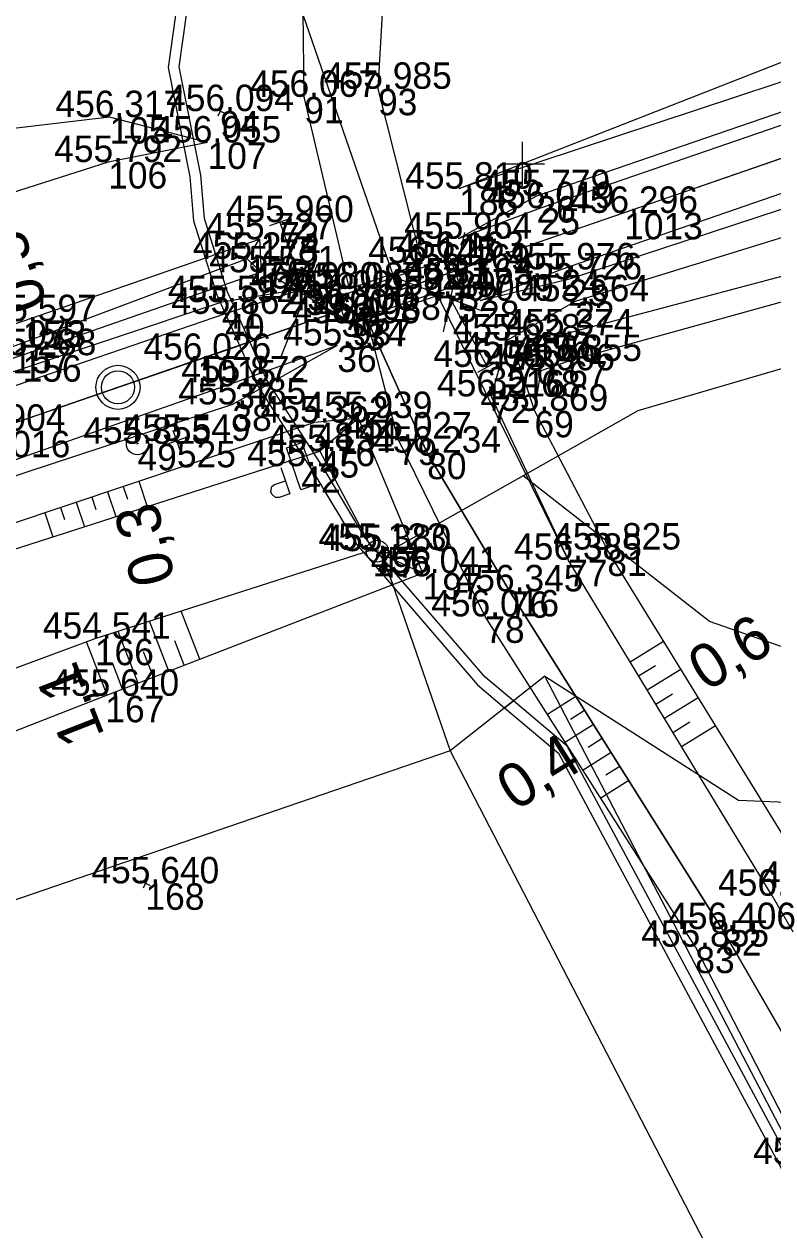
# Model space of a CAD drawing. Extents: x -776734 to -748832, y -1118122 to -976986.
# Drawn here: x -750922.6 to -750888.6, y -1114648.4 to -1114593.7 of the extents above; entities that cross this region are included whole.
import ezdxf

# ---------------------------------------------------------------- set-up
doc = ezdxf.new("R2010")
doc.units = 0
for name, color, linetype in [('KM_Hranice parcel', 7, 'Continuous'), ('KM_Věcná břemena k části', 7, 'Continuous'), ('Level 61 Křížky', 7, 'Continuous'), ('OSA', 7, 'Continuous'), ('SŽG Vrstva 1', 7, 'Continuous'), ('SŽG Vrstva 33', 7, 'Continuous'), ('SŽG Vrstva 4', 7, 'Continuous'), ('SŽG Vrstva 48', 7, 'Continuous'), ('SŽG Vrstva 49', 7, 'Continuous'), ('SŽG Vrstva 51', 7, 'Continuous'), ('SŽG Vrstva 53', 7, 'Continuous'), ('SŽG Vrstva 60', 7, 'Continuous'), ('SŽG Vrstva 61', 7, 'Continuous'), ('SŽG Vrstva 7', 7, 'Continuous')]:
    doc.layers.add(name, color=color, linetype=linetype)

msp = doc.modelspace()

# ---------------------------------------------------------------- linework, layer by layer
at = {"layer": 'KM_Hranice parcel'}
msp.add_line((-750898.99, -1114623.24), (-750903.28, -1114626.63), dxfattribs=at)
for points in [[(-750611.11, -1114513.75), (-750618.96, -1114520.66), (-750640.98, -1114532.02), (-750662.65, -1114539.99), (-750681.82, -1114546.44), (-750707.75, -1114555.36), (-750804.97, -1114584.92), (-750894.76, -1114611.21), (-750899.97, -1114614.15)], [(-750899.97, -1114614.15), (-750906.35, -1114617.75), (-750903.28, -1114626.63)], [(-750898.99, -1114623.24), (-750890.19, -1114628.86), (-750790.97, -1114633.08), (-750787.69, -1114636.32), (-750785.63, -1114639.42), (-750784.78, -1114643.94), (-750782.09, -1114625.64), (-750786.55, -1114630.1), (-750878.13, -1114625.43), (-750891.51, -1114620.76), (-750899.97, -1114614.15)], [(-750670.16, -1114976.1), (-750672.09, -1114956.8), (-750700.84, -1114952.52), (-750709.51, -1114952.05), (-750748.78, -1114936.22), (-750768.56, -1114928.51), (-750782.18, -1114919.09), (-750798.79, -1114874.71), (-750803.56, -1114853.05), (-750810, -1114798.7), (-750817.87, -1114778.74), (-750898.99, -1114623.24)], [(-750903.28, -1114626.63), (-750977.55, -1114652.09), (-751017.8, -1114665.47), (-751047.63, -1114693.52)], [(-750903.28, -1114626.63), (-750826.19, -1114775.52), (-750817.2, -1114796.72), (-750809.54, -1114845.73), (-750803.72, -1114890), (-750794.3, -1114916.76)]]:
    msp.add_lwpolyline(points, dxfattribs=at)
at = {"layer": 'KM_Věcná břemena k části'}
for points in [[(-750907.53, -1114617.26), (-750905.84, -1114619.22), (-750906.28, -1114617.96), (-750907.13, -1114616.97), (-750909.04, -1114613.78), (-750911.61, -1114609.79), (-750912.46, -1114607.86), (-750913.4, -1114605.78), (-750914.42, -1114602.49), (-750914.59, -1114600.52), (-750915.57, -1114595.61), (-750914.91, -1114590.88), (-750915.41, -1114590.87), (-750916.07, -1114595.63), (-750915.09, -1114600.59), (-750914.92, -1114602.59), (-750913.87, -1114605.95), (-750912.94, -1114608), (-750912.05, -1114610.02), (-750909.47, -1114614.03)], [(-750902.04, -1114623.64), (-750900.81, -1114624.68), (-750900.41, -1114624.36), (-750901.69, -1114623.28), (-750906.28, -1114617.96), (-750905.84, -1114619.22)]]:
    msp.add_lwpolyline(points, close=True, dxfattribs=at)
msp.add_lwpolyline([(-750864.07, -1114688.15), (-750867.37, -1114681.99), (-750869.16, -1114678.88), (-750873.3, -1114672.49), (-750878.91, -1114662.72), (-750880.52, -1114659.87), (-750884.7, -1114651.27), (-750887.27, -1114646.41), (-750887.94, -1114645.1), (-750897.97, -1114626.42), (-750900.41, -1114624.36), (-750900.81, -1114624.68), (-750898.37, -1114626.74), (-750888.38, -1114645.33), (-750887.67, -1114646.72), (-750885.15, -1114651.49), (-750880.97, -1114660.09), (-750879.19, -1114663.23), (-750873.73, -1114672.72), (-750870.82, -1114677.24), (-750869.61, -1114679.12), (-750867.78, -1114682.28), (-750864.58, -1114688.26)], dxfattribs=at)
at = {"layer": 'Level 61 Křížky'}
for p, q in [((-750900, -1114600), (-750900, -1114599)), ((-750901, -1114600), (-750899, -1114600)), ((-750900, -1114601), (-750900, -1114600))]:
    msp.add_line(p, q, dxfattribs=at)
at = {"layer": 'OSA'}
for p in [(-750860.923, -1114590.3276), (-751221.2426, -1114714.6428)]:
    msp.add_line(p, (-750912.9148, -1114608.268), dxfattribs=at)
msp.add_circle((-750918.3477, -1114610.1408), 1, dxfattribs=at)
at = {"layer": 'SŽG Vrstva 1'}
msp.add_lwpolyline([(-750820.337, -1114576.326), (-750829.58, -1114579.518), (-750838.838, -1114582.712), (-750848.38, -1114586.005), (-750858.075, -1114589.346), (-750867.336, -1114592.541), (-750876.526, -1114595.715), (-750885.989, -1114598.98), (-750895.385, -1114602.229), (-750902.991, -1114604.843), (-750908.211, -1114606.647), (-750914.742, -1114608.898), (-750924.077, -1114612.114), (-750933.495, -1114615.368), (-750942.896, -1114618.61), (-750952.239, -1114621.829), (-750961.799, -1114625.127)], dxfattribs=at)
at = {"layer": 'SŽG Vrstva 33'}
msp.add_lwpolyline([(-750909.3489, -1114614.548), (-750910.0527, -1114614.7906), (-750910.7091, -1114612.886), (-750910.0053, -1114612.6434)], close=True, dxfattribs=at)
msp.add_lwpolyline([(-750910.9534, -1114613.7794), (-750910.5448, -1114614.9649), (-750911.0378, -1114615.1349), (-750911.2043, -1114615.1367), (-750911.3749, -1114614.9808), (-750911.4109, -1114614.8763), (-750911.3742, -1114614.6437), (-750911.2395, -1114614.5496), (-750910.7465, -1114614.3797)], dxfattribs=at)
at = {"layer": 'SŽG Vrstva 4'}
for p, q in [((-750905.6182, -1114605.751), (-750919.9433, -1114564.3003)), ((-750910.5273, -1114602.4861), (-750911.4727, -1114602.8119)), ((-750911, -1114602.649), (-750909.8541, -1114605.9737)), ((-750903.5801, -1114607.6246), (-750902.6108, -1114603.1179)), ((-750909.2888, -1114604.5449), (-750910.9846, -1114608.8314)), ((-750906.1273, -1114605.0243), (-750901.8218, -1114606.6715)), ((-750907.2029, -1114607.528), (-750911.1797, -1114605.1966)), ((-750901.581, -1114609.214), (-750903.257, -1114606.1224)), ((-750902.0206, -1114609.4523), (-750901.1414, -1114608.9757))]:
    msp.add_line(p, q, dxfattribs=at)
for points in [[(-750824.673, -1114575.386), (-750842.852, -1114581.727), (-750861.561, -1114588.189), (-750880.945, -1114595.155), (-750899.361, -1114601.468), (-750902.908, -1114603.401)], [(-750824.563, -1114575.932), (-750842.715, -1114582.202), (-750861.411, -1114588.769), (-750880.904, -1114595.722), (-750899.175, -1114602.016), (-750902.908, -1114603.401)], [(-750823.32, -1114578.973), (-750841.487, -1114585.259), (-750860.348, -1114591.764), (-750879.972, -1114598.494), (-750898.231, -1114604.794), (-750901.922, -1114606.212)], [(-750823.034, -1114579.626), (-750841.271, -1114586.102), (-750860.173, -1114592.481), (-750879.743, -1114599.276), (-750897.921, -1114605.245), (-750901.922, -1114606.212)], [(-750908.397, -1114606.03), (-750903.276, -1114604.273), (-750902.857, -1114605.474), (-750907.99, -1114607.236), (-750908.397, -1114606.03)], [(-750909.854, -1114605.662), (-750913.632, -1114606.277), (-750928.936, -1114611.392), (-750945.448, -1114617.255), (-750962.947, -1114623.179), (-750985.088, -1114630.83), (-751003.049, -1114637.15), (-751019.956, -1114643.079), (-751037.537, -1114649.178), (-751047.428, -1114652.085)], [(-750909.854, -1114605.662), (-750913.482, -1114606.81), (-750928.752, -1114612.038), (-750945.395, -1114617.786), (-750962.769, -1114623.789), (-750984.849, -1114631.395), (-751002.837, -1114637.648), (-751019.817, -1114643.56), (-751037.448, -1114649.672)], [(-750908.397, -1114608.245), (-750913.156, -1114610.918), (-750927.279, -1114615.559), (-750944.077, -1114621.468), (-750961.07, -1114627.222), (-750983.47, -1114634.851), (-751001.346, -1114641.244), (-751018.647, -1114647.092), (-751035.567, -1114652.973), (-751044.403, -1114656.035)], [(-750908.397, -1114608.245), (-750913.028, -1114609.922), (-750927.564, -1114615.039), (-750944.227, -1114620.718), (-750961.521, -1114626.651), (-750983.784, -1114634.327), (-751001.734, -1114640.382), (-751018.892, -1114646.443), (-751036.639, -1114652.467)]]:
    msp.add_lwpolyline(points, dxfattribs=at)
at = {"layer": 'SŽG Vrstva 48'}
for p, q in [((-750918.821, -1114614.8783), (-750918.4446, -1114616.005)), ((-750918.1097, -1114614.6406), (-750917.9201, -1114615.2082)), ((-750917.3984, -1114614.4029), (-750917.0162, -1114615.5465)), ((-750920.2437, -1114615.3537), (-750919.8729, -1114616.4635)), ((-750919.5324, -1114615.116), (-750919.3456, -1114615.6751)), ((-750921.6664, -1114615.8291), (-750921.3012, -1114616.9219)), ((-750920.9551, -1114615.5914), (-750920.7711, -1114616.142)), ((-750914.639, -1114622.476), (-750915.483, -1114620.292)), ((-750916.038, -1114623.017), (-750916.914, -1114620.75)), ((-750917.437, -1114623.558), (-750918.346, -1114621.208)), ((-750918.836, -1114624.099), (-750919.77, -1114621.682)), ((-750915.338, -1114622.746), (-750915.768, -1114621.634)), ((-750895.1187, -1114622.5838), (-750893.5969, -1114621.6484)), ((-750916.737, -1114623.287), (-750917.184, -1114622.133)), ((-750918.136, -1114623.828), (-750918.599, -1114622.633)), ((-750894.7294, -1114623.2249), (-750893.9668, -1114622.7561)), ((-750894.3401, -1114623.866), (-750892.8114, -1114622.9263)), ((-750897.5759, -1114624.1615), (-750898.8571, -1114624.9765)), ((-750893.9509, -1114624.5071), (-750893.1848, -1114624.0361)), ((-750893.5616, -1114625.1482), (-750892.0259, -1114624.2042)), ((-750897.1765, -1114624.7963), (-750897.8155, -1114625.2028)), ((-750896.7771, -1114625.4311), (-750898.052, -1114626.2421)), ((-750893.1724, -1114625.7892), (-750892.4027, -1114625.3162)), ((-750892.7831, -1114626.4303), (-750891.2404, -1114625.4821)), ((-750896.3777, -1114626.0659), (-750897.0136, -1114626.4704)), ((-750895.9783, -1114626.7007), (-750897.2469, -1114627.5077)), ((-750895.5789, -1114627.3355), (-750896.2116, -1114627.738)), ((-750895.1794, -1114627.9703), (-750896.4418, -1114628.7733))]:
    msp.add_line(p, q, dxfattribs=at)
at = {"layer": 'SŽG Vrstva 49'}
for p, q in [((-750913.6045, -1114597.3893), (-750913.8235, -1114597.8387)), ((-750913.4893, -1114597.7235), (-750913.9387, -1114597.5045)), ((-750912.493, -1114604.315), (-750911.92, -1114603.429)), ((-750911.92, -1114603.429), (-750911.848, -1114604.924)), ((-750912.493, -1114604.315), (-750911.848, -1114604.924)), ((-750907.433, -1114611.535), (-750909.195, -1114613.036)), ((-750904.524, -1114618.563), (-750907.433, -1114611.535)), ((-750899.453, -1114611.209), (-750896.148, -1114617.498)), ((-750906.794, -1114617.513), (-750904.524, -1114618.563)), ((-750886.717, -1114632.841), (-750896.148, -1114617.498)), ((-750888.672, -1114633.201), (-750897.925, -1114617.962)), ((-750916.8773, -1114632.7476), (-750917.3267, -1114632.5284)), ((-750916.9924, -1114632.4133), (-750917.2116, -1114632.8627)), ((-750888.672, -1114633.201), (-750881.58, -1114645.562)), ((-750890.937, -1114634.713), (-750885.684, -1114643.833)), ((-750892.157, -1114635.509), (-750887.082, -1114645.369))]:
    msp.add_line(p, q, dxfattribs=at)
for points in [[(-750902.869, -1114601.131), (-750876.43, -1114590.758), (-750847.082, -1114577.508), (-750846.11, -1114576.392), (-750828.341, -1114569.281)], [(-750829.333, -1114576.055), (-750875.877, -1114592.182), (-750902.869, -1114601.131)], [(-750823, -1114580.577), (-750841.163, -1114586.823), (-750860.183, -1114593.537), (-750879.382, -1114600.618), (-750897.603, -1114606.242), (-750900.708, -1114608.016), (-750901.423, -1114610.555), (-750897.925, -1114617.962)], [(-750826.229, -1114587.12), (-750875.492, -1114601.735), (-750898.314, -1114607.786)], [(-750825.879, -1114588.474), (-750875.252, -1114602.676), (-750897.922, -1114608.949)], [(-750914.284, -1114599.037), (-750918.732, -1114597.886), (-750932.03, -1114599.468), (-750940.019, -1114601.94), (-750946.634, -1114602.952), (-750964.627, -1114605.55), (-750992.361, -1114614.436), (-751007.031, -1114618.887), (-751017.906, -1114622.672), (-751017.405, -1114633.573)], [(-750914.284, -1114599.037), (-750918.793, -1114599.925), (-750945.255, -1114608.376), (-750965.923, -1114618.296), (-750985.53, -1114625.726), (-750999.654, -1114628.771), (-751012.193, -1114628.621), (-751015.037, -1114629.632), (-751017.405, -1114633.573)], [(-750971.64, -1114623.079), (-750922.658, -1114607.141), (-750911.92, -1114603.429)], [(-750912.493, -1114604.315), (-750923.138, -1114608.3), (-750971.049, -1114624.437)], [(-750911.848, -1114604.924), (-750922.676, -1114608.685), (-750970.963, -1114625.07)], [(-750892.157, -1114635.509), (-750901.685, -1114620.531), (-750905.65, -1114612.465), (-750907.049, -1114607.083)], [(-750890.937, -1114634.713), (-750900.575, -1114619.395), (-750904.321, -1114613.107), (-750907.049, -1114607.083)], [(-750898.314, -1114607.786), (-750900.251, -1114608.825), (-750899.453, -1114611.209)], [(-750899.453, -1114611.209), (-750899.152, -1114609.372), (-750897.922, -1114608.949)], [(-750907.433, -1114611.535), (-750909.429, -1114611.74), (-750926.275, -1114617.369), (-750943.057, -1114624.185), (-750961.128, -1114630.505), (-750978.395, -1114636.117), (-750986.658, -1114639.578), (-751016.335, -1114647.709)], [(-750986.658, -1114639.578), (-750977.954, -1114637.558), (-750960.694, -1114632.291), (-750942.145, -1114625.351), (-750926.015, -1114618.435), (-750909.195, -1114613.036), (-750906.794, -1114617.513)], [(-750906.794, -1114617.513), (-750919.397, -1114621.544), (-750967.828, -1114639.504)], [(-750904.524, -1114618.563), (-750918.921, -1114624.132), (-750966.612, -1114642.791)]]:
    msp.add_lwpolyline(points, dxfattribs=at)
at = {"layer": 'SŽG Vrstva 51'}
msp.add_line((-750888.672, -1114633.201), (-750897.925, -1114617.962), dxfattribs=at)
for points in [[(-750907.847, -1114605.676), (-750909.898, -1114596.967), (-750910.005, -1114587.848), (-750908.734, -1114583.94), (-750904.958, -1114578.749), (-750901.36, -1114576.145), (-750861.222, -1114573.82)], [(-750907.847, -1114605.676), (-750904.542, -1114604.506), (-750906.55, -1114596.602), (-750906.082, -1114588.417), (-750904.868, -1114585.385), (-750901.781, -1114581.531), (-750899.088, -1114579.21), (-750860.591, -1114576.435)], [(-750897.925, -1114617.962), (-750903.836, -1114605.98), (-750907.049, -1114607.083)], [(-750907.049, -1114607.083), (-750904.321, -1114613.107), (-750900.575, -1114619.395), (-750890.937, -1114634.713)]]:
    msp.add_lwpolyline(points, dxfattribs=at)
at = {"layer": 'SŽG Vrstva 53'}
msp.add_line((-750906.5327, -1114617.5547), (-750906.6273, -1114617.5873), dxfattribs=at)
msp.add_lwpolyline([(-750804.97, -1114584.92), (-750894.76, -1114611.21), (-750899.97, -1114614.15), (-750906.35, -1114617.75), (-750903.28, -1114626.63), (-750977.55, -1114652.09), (-751017.8, -1114665.47), (-751047.63, -1114693.52)], dxfattribs=at)
msp.add_circle((-750906.58, -1114617.571), 0.4993, dxfattribs=at)
at = {"layer": 'SŽG Vrstva 60'}
for p, q in [((-750906.55, -1114596.602), (-750906.55, -1114596.602)), ((-750909.898, -1114596.967), (-750909.898, -1114596.967)), ((-750918.732, -1114597.886), (-750918.732, -1114597.886)), ((-750913.714, -1114597.614), (-750913.714, -1114597.614)), ((-750914.284, -1114599.037), (-750914.284, -1114599.037)), ((-750918.793, -1114599.925), (-750918.793, -1114599.925)), ((-750902.869, -1114601.131), (-750902.869, -1114601.131)), ((-750899.361, -1114601.468), (-750899.361, -1114601.468)), ((-750899.175, -1114602.016), (-750899.175, -1114602.016)), ((-750895.385, -1114602.229), (-750895.385, -1114602.229)), ((-750911, -1114602.649), (-750911, -1114602.649)), ((-750902.908, -1114603.401), (-750902.908, -1114603.401)), ((-750911.92, -1114603.429), (-750911.92, -1114603.429)), ((-750912.493, -1114604.315), (-750912.493, -1114604.315)), ((-750904.542, -1114604.506), (-750904.542, -1114604.506)), ((-750903.276, -1114604.273), (-750903.276, -1114604.273)), ((-750911.848, -1114604.924), (-750911.848, -1114604.924)), ((-750902.991, -1114604.843), (-750902.991, -1114604.843)), ((-750898.231, -1114604.794), (-750898.231, -1114604.794)), ((-750902.857, -1114605.474), (-750902.857, -1114605.474)), ((-750897.921, -1114605.245), (-750897.921, -1114605.245)), ((-750909.854, -1114605.662), (-750909.854, -1114605.662)), ((-750908.397, -1114606.03), (-750908.397, -1114606.03)), ((-750907.847, -1114605.676), (-750907.847, -1114605.676)), ((-750903.836, -1114605.98), (-750903.836, -1114605.98)), ((-750913.632, -1114606.277), (-750913.632, -1114606.277)), ((-750908.211, -1114606.647), (-750908.211, -1114606.647)), ((-750901.922, -1114606.212), (-750901.922, -1114606.212)), ((-750897.603, -1114606.242), (-750897.603, -1114606.242)), ((-750913.482, -1114606.81), (-750913.482, -1114606.81)), ((-750907.99, -1114607.236), (-750907.99, -1114607.236)), ((-750907.049, -1114607.083), (-750907.049, -1114607.083)), ((-750898.314, -1114607.786), (-750898.314, -1114607.786)), ((-750908.397, -1114608.245), (-750908.397, -1114608.245)), ((-750900.708, -1114608.016), (-750900.708, -1114608.016)), ((-750900.251, -1114608.825), (-750900.251, -1114608.825)), ((-750914.742, -1114608.898), (-750914.742, -1114608.898)), ((-750901.581, -1114609.214), (-750901.581, -1114609.214)), ((-750899.152, -1114609.372), (-750899.152, -1114609.372)), ((-750897.922, -1114608.949), (-750897.922, -1114608.949)), ((-750913.028, -1114609.922), (-750913.028, -1114609.922)), ((-750913.156, -1114610.918), (-750913.156, -1114610.918)), ((-750901.423, -1114610.555), (-750901.423, -1114610.555)), ((-750907.433, -1114611.535), (-750907.433, -1114611.535)), ((-750899.453, -1114611.209), (-750899.453, -1114611.209)), ((-750909.429, -1114611.74), (-750909.429, -1114611.74)), ((-750917.464, -1114612.701), (-750917.464, -1114612.701)), ((-750915.674, -1114612.569), (-750915.674, -1114612.569)), ((-750905.65, -1114612.465), (-750905.65, -1114612.465)), ((-750909.195, -1114613.036), (-750909.195, -1114613.036)), ((-750904.321, -1114613.107), (-750904.321, -1114613.107)), ((-750910.029, -1114613.717), (-750910.029, -1114613.717)), ((-750906.794, -1114617.513), (-750906.794, -1114617.513)), ((-750906.58, -1114617.571), (-750906.58, -1114617.571)), ((-750896.148, -1114617.498), (-750896.148, -1114617.498)), ((-750897.925, -1114617.962), (-750897.925, -1114617.962)), ((-750904.524, -1114618.563), (-750904.524, -1114618.563)), ((-750900.575, -1114619.395), (-750900.575, -1114619.395)), ((-750901.685, -1114620.531), (-750901.685, -1114620.531)), ((-750919.397, -1114621.544), (-750919.397, -1114621.544)), ((-750918.921, -1114624.132), (-750918.921, -1114624.132)), ((-750917.102, -1114632.638), (-750917.102, -1114632.638)), ((-750888.672, -1114633.201), (-750888.672, -1114633.201)), ((-750890.937, -1114634.713), (-750890.937, -1114634.713)), ((-750892.157, -1114635.509), (-750892.157, -1114635.509))]:
    msp.add_line(p, q, dxfattribs=at)
at = {"layer": 'SŽG Vrstva 7'}
for p, q in [((-750915.5111, -1114613.0417), (-750915.8369, -1114612.0963)), ((-750917.4167, -1114612.6847), (-750917.5113, -1114612.7173)), ((-750915.2013, -1114612.4061), (-750916.1467, -1114612.7319))]:
    msp.add_line(p, q, dxfattribs=at)
for centre, radius in [((-750918.3478, -1114610.1402), 0.75), ((-750917.464, -1114612.701), 0.5)]:
    msp.add_circle(centre, radius, dxfattribs=at)

# ---------------------------------------------------------------- texts
at = {"layer": 'SŽG Vrstva 48'}
for s, rotation, p in [('0,5', 108.0241, (-750921.525, -1114606.383)), ('0,3', 103.47677, (-750915.7349, -1114618.8664)), ('0,6', 31.57812, (-750891.6545, -1114623.9701)), ('1,1', 111.36781, (-750918.9333, -1114625.9313)), ('0,4', 32.17787, (-750900.3315, -1114629.3904))]:
    msp.add_text(s, height=2, rotation=rotation, dxfattribs=at).set_placement(p)
at = {"layer": 'SŽG Vrstva 60'}
for s, p in [('93', (-750906.55, -1114597.802)), ('91', (-750909.898, -1114598.167)), ('105', (-750918.732, -1114599.086)), ('94', (-750913.714, -1114598.814)), ('107', (-750914.284, -1114600.237)), ('106', (-750918.793, -1114601.125)), ('188', (-750902.869, -1114602.331)), ('26', (-750899.361, -1114602.668)), ('25', (-750899.175, -1114603.216)), ('1013', (-750895.385, -1114603.429)), ('73', (-750911, -1114603.849)), ('27', (-750902.908, -1114604.601)), ('175', (-750911.92, -1114604.629)), ('176', (-750912.493, -1114605.515)), ('92', (-750904.542, -1114605.706)), ('31', (-750903.276, -1114605.473)), ('174', (-750911.848, -1114606.124)), ('29', (-750902.991, -1114606.043)), ('24', (-750898.231, -1114605.994)), ('32', (-750902.857, -1114606.674)), ('23', (-750897.921, -1114606.445)), ('39', (-750909.854, -1114606.862)), ('34', (-750908.397, -1114607.23)), ('90', (-750907.847, -1114606.876)), ('75', (-750903.836, -1114607.18)), ('41', (-750913.632, -1114607.477)), ('30', (-750908.211, -1114607.847)), ('28', (-750901.922, -1114607.412)), ('22', (-750897.603, -1114607.442)), ('155', (-750922.658, -1114608.341)), ('40', (-750913.482, -1114608.01)), ('33', (-750907.99, -1114608.436)), ('74', (-750907.049, -1114608.283)), ('66', (-750898.314, -1114608.986)), ('157', (-750923.138, -1114609.5)), ('36', (-750908.397, -1114609.445)), ('71', (-750900.708, -1114609.216)), ('156', (-750922.676, -1114609.885)), ('1015', (-750914.742, -1114610.098)), ('70', (-750900.251, -1114610.025)), ('35', (-750901.581, -1114610.414)), ('68', (-750899.152, -1114610.572)), ('67', (-750897.922, -1114610.149)), ('37', (-750913.028, -1114611.122)), ('38', (-750913.156, -1114612.118)), ('72', (-750901.423, -1114611.755)), ('44', (-750907.433, -1114612.735)), ('69', (-750899.453, -1114612.409)), ('1016', (-750924.077, -1114613.314)), ('48', (-750909.429, -1114612.94)), ('49', (-750917.464, -1114613.901)), ('525', (-750915.674, -1114613.769)), ('79', (-750905.65, -1114613.665)), ('45', (-750909.195, -1114614.236)), ('80', (-750904.321, -1114614.307)), ('42', (-750910.029, -1114614.917)), ('198', (-750906.794, -1114618.713)), ('47', (-750906.58, -1114618.771)), ('81', (-750896.148, -1114618.698)), ('77', (-750897.925, -1114619.162)), ('197', (-750904.524, -1114619.763)), ('76', (-750900.575, -1114620.595)), ('78', (-750901.685, -1114621.731)), ('166', (-750919.397, -1114622.744)), ('167', (-750918.921, -1114625.332)), ('168', (-750917.102, -1114633.838)), ('82', (-750890.937, -1114635.913)), ('83', (-750892.157, -1114636.709))]:
    msp.add_text(s, height=1.2, dxfattribs=at).set_placement(p)
at = {"layer": 'SŽG Vrstva 61'}
for s, p in [('456.067', (-750912.3499, -1114596.967)), ('455.985', (-750909.0061, -1114596.602)), ('456.317', (-750921.1839, -1114597.886)), ('456.094', (-750916.165, -1114597.614)), ('456.055', (-750916.7401, -1114599.037)), ('455.792', (-750921.2412, -1114599.925)), ('455.810', (-750905.32, -1114601.131)), ('455.779', (-750901.8147, -1114601.468)), ('456.019', (-750901.6287, -1114602.016)), ('456.296', (-750897.8369, -1114602.229)), ('455.960', (-750913.451, -1114602.649)), ('455.727', (-750914.3719, -1114603.429)), ('455.964', (-750905.359, -1114603.401)), ('455.274', (-750914.944, -1114604.315)), ('456.145', (-750906.9981, -1114604.506)), ('456.163', (-750905.7279, -1114604.273)), ('455.591', (-750914.2054, -1114604.924)), ('456.169', (-750905.4447, -1114604.843)), ('455.976', (-750900.6829, -1114604.794)), ('455.980', (-750912.305, -1114605.662)), ('456.089', (-750910.3007, -1114605.676)), ('456.163', (-750905.3089, -1114605.474)), ('455.726', (-750900.3729, -1114605.245)), ('455.592', (-750916.0802, -1114606.277)), ('456.099', (-750910.8507, -1114606.03)), ('456.147', (-750906.2879, -1114605.98)), ('456.009', (-750904.3757, -1114606.212)), ('455.664', (-750900.054, -1114606.242)), ('455.862', (-750915.9302, -1114606.81)), ('456.100', (-750910.662, -1114606.647)), ('455.597', (-750925.1099, -1114607.141)), ('456.098', (-750910.4437, -1114607.236)), ('456.088', (-750909.5027, -1114607.083)), ('455.374', (-750900.765, -1114607.786)), ('455.073', (-750925.5899, -1114608.3)), ('455.937', (-750910.8489, -1114608.245)), ('455.628', (-750903.1617, -1114608.016)), ('455.288', (-750925.1297, -1114608.685)), ('456.026', (-750917.1939, -1114608.898)), ('455.496', (-750902.7029, -1114608.825)), ('455.855', (-750900.3781, -1114608.949)), ('456.005', (-750904.0371, -1114609.214)), ('455.906', (-750901.6039, -1114609.372)), ('455.872', (-750915.4762, -1114609.922)), ('456.216', (-750903.8749, -1114610.555)), ('455.485', (-750915.6121, -1114610.918)), ('455.362', (-750911.8772, -1114611.74)), ('455.939', (-750909.8867, -1114611.535)), ('455.869', (-750901.9067, -1114611.209)), ('455.904', (-750926.528, -1114612.114)), ('455.855', (-750919.9201, -1114612.701)), ('455.549', (-750918.1277, -1114612.569)), ('456.027', (-750908.1019, -1114612.465)), ('455.131', (-750911.5524, -1114613.036)), ('456.234', (-750906.772, -1114613.107)), ('455.176', (-750912.4809, -1114613.717)), ('455.123', (-750909.2459, -1114617.513)), ('455.380', (-750909.031, -1114617.571)), ('455.825', (-750898.6041, -1114617.498)), ('456.385', (-750900.3811, -1114617.962)), ('456.041', (-750906.8814, -1114618.563)), ('456.345', (-750903.0311, -1114619.395)), ('456.016', (-750904.1369, -1114620.531)), ('454.541', (-750921.7544, -1114621.544)), ('455.640', (-750921.372, -1114624.132)), ('455.640', (-750919.553, -1114632.638)), ('455.716', (-750889.1689, -1114632.841)), ('456.379', (-750891.1257, -1114633.201)), ('456.406', (-750893.3889, -1114634.713)), ('455.855', (-750894.6131, -1114635.509)), ('455.573', (-750889.5339, -1114645.369))]:
    msp.add_text(s, height=1.2, dxfattribs=at).set_placement(p)

doc.saveas('drawing.dxf')
